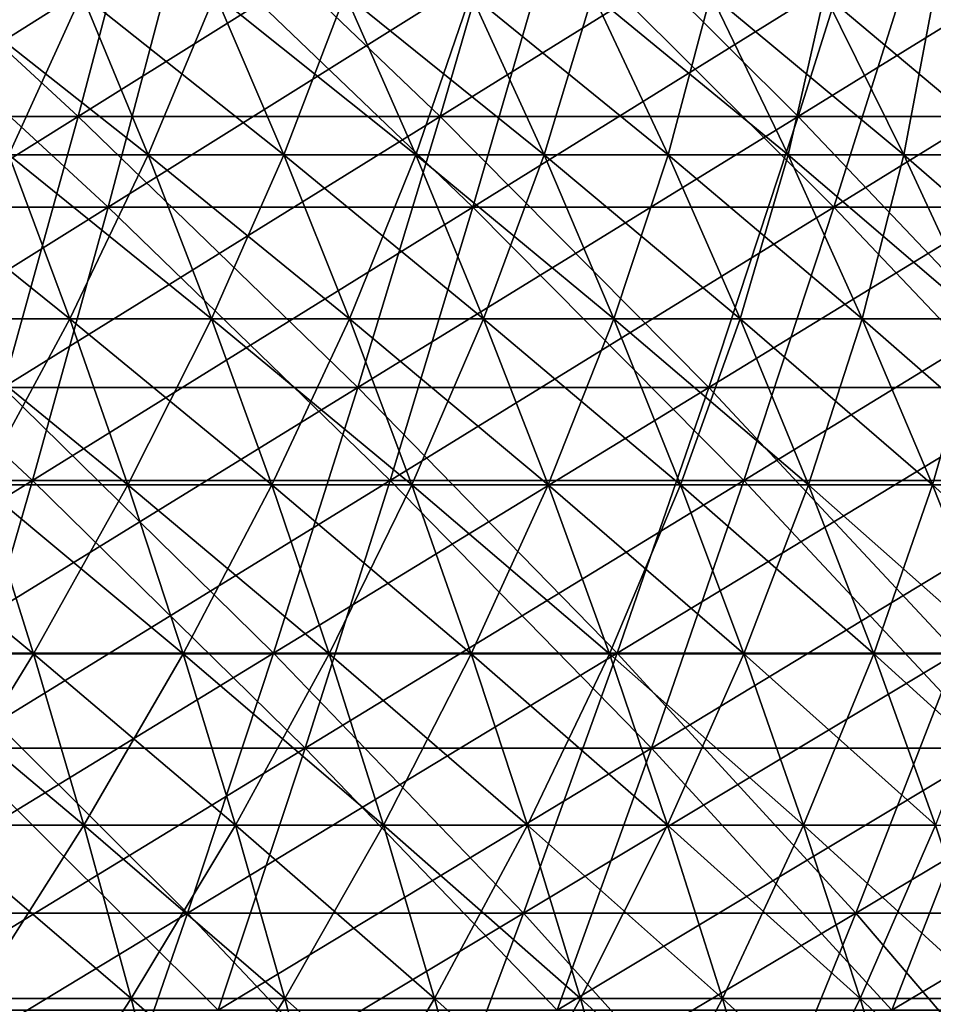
# Model space of a CAD drawing. Header units: millimetres. Extents: x -250 to 250, y -45 to 4150.
# Tile 652 of 656: x 55 to 69, y 3972 to 3986. Entities that reach past the tile are written whole.
import ezdxf

# ---------------------------------------------------------------- set-up
doc = ezdxf.new("R2010")
doc.units = ezdxf.units.MM
doc.header["$LTSCALE"] = 81.481481
for name, color, linetype in [('19', 7, 'CONTINUOUS'), ('20', 7, 'CONTINUOUS'), ('21', 7, 'CONTINUOUS'), ('22', 7, 'CONTINUOUS'), ('23', 7, 'CONTINUOUS'), ('24', 7, 'CONTINUOUS')]:
    doc.layers.add(name, color=color, linetype=linetype)

msp = doc.modelspace()

# ---------------------------------------------------------------- linework, layer by layer
at = {"layer": '19', "color": 7, "linetype": 'CONTINUOUS'}
for points in [[(56.528, 3983.475, -177.691), (51.029, 3983.475, -179.348), (57.629, 3987.635, -181.153), (56.528, 3983.475, -177.691)], [(57.629, 3987.635, -181.153), (51.029, 3983.475, -179.348), (52.023, 3987.635, -182.842), (57.629, 3987.635, -181.153)], [(61.973, 3983.475, -175.866), (56.528, 3983.475, -177.691), (63.18, 3987.635, -179.292), (61.973, 3983.475, -175.866)], [(63.18, 3987.635, -179.292), (56.528, 3983.475, -177.691), (57.629, 3987.635, -181.153), (63.18, 3987.635, -179.292)], [(67.359, 3983.475, -173.874), (61.973, 3983.475, -175.866), (68.672, 3987.635, -177.262), (67.359, 3983.475, -173.874)], [(68.672, 3987.635, -177.262), (61.973, 3983.475, -175.866), (63.18, 3987.635, -179.292), (68.672, 3987.635, -177.262)], [(72.682, 3983.475, -171.717), (67.359, 3983.475, -173.874), (74.098, 3987.635, -175.063), (72.682, 3983.475, -171.717)], [(74.098, 3987.635, -175.063), (67.359, 3983.475, -173.874), (68.672, 3987.635, -177.262), (74.098, 3987.635, -175.063)], [(55.399, 3979.397, -174.143), (50.01, 3979.397, -175.766), (56.528, 3983.475, -177.691), (55.399, 3979.397, -174.143)], [(56.528, 3983.475, -177.691), (50.01, 3979.397, -175.766), (51.029, 3983.475, -179.348), (56.528, 3983.475, -177.691)], [(60.735, 3979.397, -172.354), (55.399, 3979.397, -174.143), (61.973, 3983.475, -175.866), (60.735, 3979.397, -172.354)], [(61.973, 3983.475, -175.866), (55.399, 3979.397, -174.143), (56.528, 3983.475, -177.691), (61.973, 3983.475, -175.866)], [(66.014, 3979.397, -170.402), (60.735, 3979.397, -172.354), (67.359, 3983.475, -173.874), (66.014, 3979.397, -170.402)], [(67.359, 3983.475, -173.874), (60.735, 3979.397, -172.354), (61.973, 3983.475, -175.866), (67.359, 3983.475, -173.874)], [(71.23, 3979.397, -168.288), (66.014, 3979.397, -170.402), (72.682, 3983.475, -171.717), (71.23, 3979.397, -168.288)], [(72.682, 3983.475, -171.717), (66.014, 3979.397, -170.402), (67.359, 3983.475, -173.874), (72.682, 3983.475, -171.717)], [(54.243, 3975.402, -170.509), (48.966, 3975.402, -172.099), (55.399, 3979.397, -174.143), (54.243, 3975.402, -170.509)], [(55.399, 3979.397, -174.143), (48.966, 3975.402, -172.099), (50.01, 3979.397, -175.766), (55.399, 3979.397, -174.143)], [(59.468, 3975.402, -168.758), (54.243, 3975.402, -170.509), (60.735, 3979.397, -172.354), (59.468, 3975.402, -168.758)], [(60.735, 3979.397, -172.354), (54.243, 3975.402, -170.509), (55.399, 3979.397, -174.143), (60.735, 3979.397, -172.354)], [(64.637, 3975.402, -166.846), (59.468, 3975.402, -168.758), (66.014, 3979.397, -170.402), (64.637, 3975.402, -166.846)], [(66.014, 3979.397, -170.402), (59.468, 3975.402, -168.758), (60.735, 3979.397, -172.354), (66.014, 3979.397, -170.402)], [(69.744, 3975.402, -164.777), (64.637, 3975.402, -166.846), (71.23, 3979.397, -168.288), (69.744, 3975.402, -164.777)], [(71.23, 3979.397, -168.288), (64.637, 3975.402, -166.846), (66.014, 3979.397, -170.402), (71.23, 3979.397, -168.288)], [(58.172, 3971.493, -165.079), (53.06, 3971.493, -166.792), (59.468, 3975.402, -168.758), (58.172, 3971.493, -165.079)], [(59.468, 3975.402, -168.758), (53.06, 3971.493, -166.792), (54.243, 3975.402, -170.509), (59.468, 3975.402, -168.758)], [(63.228, 3971.493, -163.209), (58.172, 3971.493, -165.079), (64.637, 3975.402, -166.846), (63.228, 3971.493, -163.209)], [(64.637, 3975.402, -166.846), (58.172, 3971.493, -165.079), (59.468, 3975.402, -168.758), (64.637, 3975.402, -166.846)], [(68.224, 3971.493, -161.185), (63.228, 3971.493, -163.209), (69.744, 3975.402, -164.777), (68.224, 3971.493, -161.185)], [(69.744, 3975.402, -164.777), (63.228, 3971.493, -163.209), (64.637, 3975.402, -166.846), (69.744, 3975.402, -164.777)], [(73.155, 3971.493, -159.008), (68.224, 3971.493, -161.185), (74.785, 3975.402, -162.551), (73.155, 3971.493, -159.008)], [(74.785, 3975.402, -162.551), (68.224, 3971.493, -161.185), (69.744, 3975.402, -164.777), (74.785, 3975.402, -162.551)]]:
    msp.add_3dface(points, dxfattribs=at)
at = {"layer": '20', "color": 7, "linetype": 'CONTINUOUS'}
for points in [[(51.029, 3983.475, 179.348), (56.528, 3983.475, 177.691), (52.023, 3987.635, 182.842), (51.029, 3983.475, 179.348)], [(52.023, 3987.635, 182.842), (56.528, 3983.475, 177.691), (57.629, 3987.635, 181.153), (52.023, 3987.635, 182.842)], [(56.528, 3983.475, 177.691), (61.973, 3983.475, 175.866), (57.629, 3987.635, 181.153), (56.528, 3983.475, 177.691)], [(57.629, 3987.635, 181.153), (61.973, 3983.475, 175.866), (63.18, 3987.635, 179.292), (57.629, 3987.635, 181.153)], [(61.973, 3983.475, 175.866), (67.359, 3983.475, 173.874), (63.18, 3987.635, 179.292), (61.973, 3983.475, 175.866)], [(63.18, 3987.635, 179.292), (67.359, 3983.475, 173.874), (68.672, 3987.635, 177.262), (63.18, 3987.635, 179.292)], [(67.359, 3983.475, 173.874), (72.682, 3983.475, 171.717), (68.672, 3987.635, 177.262), (67.359, 3983.475, 173.874)], [(68.672, 3987.635, 177.262), (72.682, 3983.475, 171.717), (74.098, 3987.635, 175.063), (68.672, 3987.635, 177.262)], [(50.01, 3979.397, 175.766), (55.399, 3979.397, 174.143), (51.029, 3983.475, 179.348), (50.01, 3979.397, 175.766)], [(51.029, 3983.475, 179.348), (55.399, 3979.397, 174.143), (56.528, 3983.475, 177.691), (51.029, 3983.475, 179.348)], [(55.399, 3979.397, 174.143), (60.735, 3979.397, 172.354), (56.528, 3983.475, 177.691), (55.399, 3979.397, 174.143)], [(56.528, 3983.475, 177.691), (60.735, 3979.397, 172.354), (61.973, 3983.475, 175.866), (56.528, 3983.475, 177.691)], [(60.735, 3979.397, 172.354), (66.014, 3979.397, 170.402), (61.973, 3983.475, 175.866), (60.735, 3979.397, 172.354)], [(61.973, 3983.475, 175.866), (66.014, 3979.397, 170.402), (67.359, 3983.475, 173.874), (61.973, 3983.475, 175.866)], [(66.014, 3979.397, 170.402), (71.23, 3979.397, 168.288), (67.359, 3983.475, 173.874), (66.014, 3979.397, 170.402)], [(67.359, 3983.475, 173.874), (71.23, 3979.397, 168.288), (72.682, 3983.475, 171.717), (67.359, 3983.475, 173.874)], [(50.01, 3979.397, 175.766), (54.243, 3975.402, 170.509), (55.399, 3979.397, 174.143), (50.01, 3979.397, 175.766)], [(54.243, 3975.402, 170.509), (59.468, 3975.402, 168.758), (55.399, 3979.397, 174.143), (54.243, 3975.402, 170.509)], [(55.399, 3979.397, 174.143), (59.468, 3975.402, 168.758), (60.735, 3979.397, 172.354), (55.399, 3979.397, 174.143)], [(59.468, 3975.402, 168.758), (64.637, 3975.402, 166.846), (60.735, 3979.397, 172.354), (59.468, 3975.402, 168.758)], [(60.735, 3979.397, 172.354), (64.637, 3975.402, 166.846), (66.014, 3979.397, 170.402), (60.735, 3979.397, 172.354)], [(64.637, 3975.402, 166.846), (69.744, 3975.402, 164.777), (66.014, 3979.397, 170.402), (64.637, 3975.402, 166.846)], [(66.014, 3979.397, 170.402), (69.744, 3975.402, 164.777), (71.23, 3979.397, 168.288), (66.014, 3979.397, 170.402)], [(53.06, 3971.493, 166.792), (58.172, 3971.493, 165.079), (54.243, 3975.402, 170.509), (53.06, 3971.493, 166.792)], [(54.243, 3975.402, 170.509), (58.172, 3971.493, 165.079), (59.468, 3975.402, 168.758), (54.243, 3975.402, 170.509)], [(58.172, 3971.493, 165.079), (63.228, 3971.493, 163.209), (59.468, 3975.402, 168.758), (58.172, 3971.493, 165.079)], [(59.468, 3975.402, 168.758), (63.228, 3971.493, 163.209), (64.637, 3975.402, 166.846), (59.468, 3975.402, 168.758)], [(63.228, 3971.493, 163.209), (68.224, 3971.493, 161.185), (64.637, 3975.402, 166.846), (63.228, 3971.493, 163.209)], [(64.637, 3975.402, 166.846), (68.224, 3971.493, 161.185), (69.744, 3975.402, 164.777), (64.637, 3975.402, 166.846)], [(68.224, 3971.493, 161.185), (73.155, 3971.493, 159.008), (69.744, 3975.402, 164.777), (68.224, 3971.493, 161.185)]]:
    msp.add_3dface(points, dxfattribs=at)
at = {"layer": '21', "color": 7, "linetype": 'CONTINUOUS'}
for points in [[(56.08, 3984.826, 176.285), (50.625, 3984.826, 177.929), (57.173, 3988.952, 179.719), (56.08, 3984.826, 176.285)], [(57.173, 3988.952, 179.719), (50.625, 3984.826, 177.929), (51.611, 3988.952, 181.394), (57.173, 3988.952, 179.719)], [(61.482, 3984.826, 174.475), (56.08, 3984.826, 176.285), (62.68, 3988.952, 177.873), (61.482, 3984.826, 174.475)], [(62.68, 3988.952, 177.873), (56.08, 3984.826, 176.285), (57.173, 3988.952, 179.719), (62.68, 3988.952, 177.873)], [(66.826, 3984.826, 172.499), (61.482, 3984.826, 174.475), (68.128, 3988.952, 175.858), (66.826, 3984.826, 172.499)], [(68.128, 3988.952, 175.858), (61.482, 3984.826, 174.475), (62.68, 3988.952, 177.873), (68.128, 3988.952, 175.858)], [(72.107, 3984.826, 170.359), (66.826, 3984.826, 172.499), (73.511, 3988.952, 173.677), (72.107, 3984.826, 170.359)], [(73.511, 3988.952, 173.677), (66.826, 3984.826, 172.499), (68.128, 3988.952, 175.858), (73.511, 3988.952, 173.677)], [(54.961, 3980.78, 172.766), (49.614, 3980.78, 174.376), (56.08, 3984.826, 176.285), (54.961, 3980.78, 172.766)], [(56.08, 3984.826, 176.285), (49.614, 3980.78, 174.376), (50.625, 3984.826, 177.929), (56.08, 3984.826, 176.285)], [(60.255, 3980.78, 170.991), (54.961, 3980.78, 172.766), (61.482, 3984.826, 174.475), (60.255, 3980.78, 170.991)], [(61.482, 3984.826, 174.475), (54.961, 3980.78, 172.766), (56.08, 3984.826, 176.285), (61.482, 3984.826, 174.475)], [(65.492, 3980.78, 169.055), (60.255, 3980.78, 170.991), (66.826, 3984.826, 172.499), (65.492, 3980.78, 169.055)], [(66.826, 3984.826, 172.499), (60.255, 3980.78, 170.991), (61.482, 3984.826, 174.475), (66.826, 3984.826, 172.499)], [(70.667, 3980.78, 166.958), (65.492, 3980.78, 169.055), (72.107, 3984.826, 170.359), (70.667, 3980.78, 166.958)], [(72.107, 3984.826, 170.359), (65.492, 3980.78, 169.055), (66.826, 3984.826, 172.499), (72.107, 3984.826, 170.359)], [(58.998, 3976.818, 167.425), (53.814, 3976.818, 169.162), (60.255, 3980.78, 170.991), (58.998, 3976.818, 167.425)], [(60.255, 3980.78, 170.991), (53.814, 3976.818, 169.162), (54.961, 3980.78, 172.766), (60.255, 3980.78, 170.991)], [(64.126, 3976.818, 165.529), (58.998, 3976.818, 167.425), (65.492, 3980.78, 169.055), (64.126, 3976.818, 165.529)], [(65.492, 3980.78, 169.055), (58.998, 3976.818, 167.425), (60.255, 3980.78, 170.991), (65.492, 3980.78, 169.055)], [(69.193, 3976.818, 163.475), (64.126, 3976.818, 165.529), (70.667, 3980.78, 166.958), (69.193, 3976.818, 163.475)], [(70.667, 3980.78, 166.958), (64.126, 3976.818, 165.529), (65.492, 3980.78, 169.055), (70.667, 3980.78, 166.958)], [(57.713, 3972.939, 163.777), (52.642, 3972.939, 165.476), (58.998, 3976.818, 167.425), (57.713, 3972.939, 163.777)], [(58.998, 3976.818, 167.425), (52.642, 3972.939, 165.476), (53.814, 3976.818, 169.162), (58.998, 3976.818, 167.425)], [(62.729, 3972.939, 161.922), (57.713, 3972.939, 163.777), (64.126, 3976.818, 165.529), (62.729, 3972.939, 161.922)], [(64.126, 3976.818, 165.529), (57.713, 3972.939, 163.777), (58.998, 3976.818, 167.425), (64.126, 3976.818, 165.529)], [(67.685, 3972.939, 159.913), (62.729, 3972.939, 161.922), (69.193, 3976.818, 163.475), (67.685, 3972.939, 159.913)], [(69.193, 3976.818, 163.475), (62.729, 3972.939, 161.922), (64.126, 3976.818, 165.529), (69.193, 3976.818, 163.475)], [(72.578, 3972.939, 157.753), (67.685, 3972.939, 159.913), (74.195, 3976.818, 161.267), (72.578, 3972.939, 157.753)], [(74.195, 3976.818, 161.267), (67.685, 3972.939, 159.913), (69.193, 3976.818, 163.475), (74.195, 3976.818, 161.267)], [(56.399, 3969.147, 160.048), (51.443, 3969.147, 161.709), (57.713, 3972.939, 163.777), (56.399, 3969.147, 160.048)], [(57.713, 3972.939, 163.777), (51.443, 3969.147, 161.709), (52.642, 3972.939, 165.476), (57.713, 3972.939, 163.777)], [(61.301, 3969.147, 158.236), (56.399, 3969.147, 160.048), (62.729, 3972.939, 161.922), (61.301, 3969.147, 158.236)], [(62.729, 3972.939, 161.922), (56.399, 3969.147, 160.048), (57.713, 3972.939, 163.777), (62.729, 3972.939, 161.922)], [(66.145, 3969.147, 156.273), (61.301, 3969.147, 158.236), (67.685, 3972.939, 159.913), (66.145, 3969.147, 156.273)], [(67.685, 3972.939, 159.913), (61.301, 3969.147, 158.236), (62.729, 3972.939, 161.922), (67.685, 3972.939, 159.913)], [(70.926, 3969.147, 154.162), (66.145, 3969.147, 156.273), (72.578, 3972.939, 157.753), (70.926, 3969.147, 154.162)], [(72.578, 3972.939, 157.753), (66.145, 3969.147, 156.273), (67.685, 3972.939, 159.913), (72.578, 3972.939, 157.753)]]:
    msp.add_3dface(points, dxfattribs=at)
at = {"layer": '22', "color": 7, "linetype": 'CONTINUOUS'}
for points in [[(50.625, 3984.826, -177.929), (56.08, 3984.826, -176.285), (51.611, 3988.952, -181.394), (50.625, 3984.826, -177.929)], [(51.611, 3988.952, -181.394), (56.08, 3984.826, -176.285), (57.173, 3988.952, -179.719), (51.611, 3988.952, -181.394)], [(56.08, 3984.826, -176.285), (61.482, 3984.826, -174.475), (57.173, 3988.952, -179.719), (56.08, 3984.826, -176.285)], [(57.173, 3988.952, -179.719), (61.482, 3984.826, -174.475), (62.68, 3988.952, -177.873), (57.173, 3988.952, -179.719)], [(61.482, 3984.826, -174.475), (66.826, 3984.826, -172.499), (62.68, 3988.952, -177.873), (61.482, 3984.826, -174.475)], [(62.68, 3988.952, -177.873), (66.826, 3984.826, -172.499), (68.128, 3988.952, -175.858), (62.68, 3988.952, -177.873)], [(66.826, 3984.826, -172.499), (72.107, 3984.826, -170.359), (68.128, 3988.952, -175.858), (66.826, 3984.826, -172.499)], [(68.128, 3988.952, -175.858), (72.107, 3984.826, -170.359), (73.511, 3988.952, -173.677), (68.128, 3988.952, -175.858)], [(50.625, 3984.826, -177.929), (54.961, 3980.78, -172.766), (56.08, 3984.826, -176.285), (50.625, 3984.826, -177.929)], [(54.961, 3980.78, -172.766), (60.255, 3980.78, -170.991), (56.08, 3984.826, -176.285), (54.961, 3980.78, -172.766)], [(56.08, 3984.826, -176.285), (60.255, 3980.78, -170.991), (61.482, 3984.826, -174.475), (56.08, 3984.826, -176.285)], [(60.255, 3980.78, -170.991), (65.492, 3980.78, -169.055), (61.482, 3984.826, -174.475), (60.255, 3980.78, -170.991)], [(61.482, 3984.826, -174.475), (65.492, 3980.78, -169.055), (66.826, 3984.826, -172.499), (61.482, 3984.826, -174.475)], [(65.492, 3980.78, -169.055), (70.667, 3980.78, -166.958), (66.826, 3984.826, -172.499), (65.492, 3980.78, -169.055)], [(66.826, 3984.826, -172.499), (70.667, 3980.78, -166.958), (72.107, 3984.826, -170.359), (66.826, 3984.826, -172.499)], [(53.814, 3976.818, -169.162), (58.998, 3976.818, -167.425), (54.961, 3980.78, -172.766), (53.814, 3976.818, -169.162)], [(54.961, 3980.78, -172.766), (58.998, 3976.818, -167.425), (60.255, 3980.78, -170.991), (54.961, 3980.78, -172.766)], [(58.998, 3976.818, -167.425), (64.126, 3976.818, -165.529), (60.255, 3980.78, -170.991), (58.998, 3976.818, -167.425)], [(60.255, 3980.78, -170.991), (64.126, 3976.818, -165.529), (65.492, 3980.78, -169.055), (60.255, 3980.78, -170.991)], [(64.126, 3976.818, -165.529), (69.193, 3976.818, -163.475), (65.492, 3980.78, -169.055), (64.126, 3976.818, -165.529)], [(65.492, 3980.78, -169.055), (69.193, 3976.818, -163.475), (70.667, 3980.78, -166.958), (65.492, 3980.78, -169.055)], [(52.642, 3972.939, -165.476), (57.713, 3972.939, -163.777), (53.814, 3976.818, -169.162), (52.642, 3972.939, -165.476)], [(53.814, 3976.818, -169.162), (57.713, 3972.939, -163.777), (58.998, 3976.818, -167.425), (53.814, 3976.818, -169.162)], [(57.713, 3972.939, -163.777), (62.729, 3972.939, -161.922), (58.998, 3976.818, -167.425), (57.713, 3972.939, -163.777)], [(58.998, 3976.818, -167.425), (62.729, 3972.939, -161.922), (64.126, 3976.818, -165.529), (58.998, 3976.818, -167.425)], [(62.729, 3972.939, -161.922), (67.685, 3972.939, -159.913), (64.126, 3976.818, -165.529), (62.729, 3972.939, -161.922)], [(64.126, 3976.818, -165.529), (67.685, 3972.939, -159.913), (69.193, 3976.818, -163.475), (64.126, 3976.818, -165.529)], [(67.685, 3972.939, -159.913), (72.578, 3972.939, -157.753), (69.193, 3976.818, -163.475), (67.685, 3972.939, -159.913)], [(51.443, 3969.147, -161.709), (56.399, 3969.147, -160.048), (52.642, 3972.939, -165.476), (51.443, 3969.147, -161.709)], [(52.642, 3972.939, -165.476), (56.399, 3969.147, -160.048), (57.713, 3972.939, -163.777), (52.642, 3972.939, -165.476)], [(56.399, 3969.147, -160.048), (61.301, 3969.147, -158.236), (57.713, 3972.939, -163.777), (56.399, 3969.147, -160.048)], [(57.713, 3972.939, -163.777), (61.301, 3969.147, -158.236), (62.729, 3972.939, -161.922), (57.713, 3972.939, -163.777)], [(61.301, 3969.147, -158.236), (66.145, 3969.147, -156.273), (62.729, 3972.939, -161.922), (61.301, 3969.147, -158.236)], [(62.729, 3972.939, -161.922), (66.145, 3969.147, -156.273), (67.685, 3972.939, -159.913), (62.729, 3972.939, -161.922)], [(66.145, 3969.147, -156.273), (70.926, 3969.147, -154.162), (67.685, 3972.939, -159.913), (66.145, 3969.147, -156.273)], [(67.685, 3972.939, -159.913), (70.926, 3969.147, -154.162), (72.578, 3972.939, -157.753), (67.685, 3972.939, -159.913)]]:
    msp.add_3dface(points, dxfattribs=at)
at = {"layer": '23', "color": 7, "linetype": 'CONTINUOUS'}
for points in [[(55.045, 3984.251, 68.404), (57.125, 3984.251, 66.677), (54.093, 3986.652, 67.221), (55.045, 3984.251, 68.404)], [(54.093, 3986.652, 67.221), (57.125, 3984.251, 66.677), (56.137, 3986.652, 65.523), (54.093, 3986.652, 67.221)], [(57.125, 3984.251, 66.677), (59.151, 3984.251, 64.886), (56.137, 3986.652, 65.523), (57.125, 3984.251, 66.677)], [(56.137, 3986.652, 65.523), (59.151, 3984.251, 64.886), (58.128, 3986.652, 63.763), (56.137, 3986.652, 65.523)], [(59.151, 3984.251, 64.886), (61.121, 3984.251, 63.034), (58.128, 3986.652, 63.763), (59.151, 3984.251, 64.886)], [(58.128, 3986.652, 63.763), (61.121, 3984.251, 63.034), (60.064, 3986.652, 61.943), (58.128, 3986.652, 63.763)], [(61.121, 3984.251, 63.034), (63.034, 3984.251, 61.121), (60.064, 3986.652, 61.943), (61.121, 3984.251, 63.034)], [(60.064, 3986.652, 61.943), (63.034, 3984.251, 61.121), (61.943, 3986.652, 60.064), (60.064, 3986.652, 61.943)], [(63.034, 3984.251, 61.121), (64.886, 3984.251, 59.151), (61.943, 3986.652, 60.064), (63.034, 3984.251, 61.121)], [(61.943, 3986.652, 60.064), (64.886, 3984.251, 59.151), (63.763, 3986.652, 58.128), (61.943, 3986.652, 60.064)], [(64.886, 3984.251, 59.151), (66.677, 3984.251, 57.125), (63.763, 3986.652, 58.128), (64.886, 3984.251, 59.151)], [(63.763, 3986.652, 58.128), (66.677, 3984.251, 57.125), (65.523, 3986.652, 56.137), (63.763, 3986.652, 58.128)], [(66.677, 3984.251, 57.125), (68.404, 3984.251, 55.045), (65.523, 3986.652, 56.137), (66.677, 3984.251, 57.125)], [(65.523, 3986.652, 56.137), (68.404, 3984.251, 55.045), (67.221, 3986.652, 54.093), (65.523, 3986.652, 56.137)], [(68.404, 3984.251, 55.045), (70.067, 3984.251, 52.912), (67.221, 3986.652, 54.093), (68.404, 3984.251, 55.045)], [(67.221, 3986.652, 54.093), (70.067, 3984.251, 52.912), (68.855, 3986.652, 51.997), (67.221, 3986.652, 54.093)], [(53.787, 3981.809, 71.225), (55.955, 3981.809, 69.535), (52.912, 3984.251, 70.067), (53.787, 3981.809, 71.225)], [(52.912, 3984.251, 70.067), (55.955, 3981.809, 69.535), (55.045, 3984.251, 68.404), (52.912, 3984.251, 70.067)], [(55.955, 3981.809, 69.535), (58.07, 3981.809, 67.779), (55.045, 3984.251, 68.404), (55.955, 3981.809, 69.535)], [(55.045, 3984.251, 68.404), (58.07, 3981.809, 67.779), (57.125, 3984.251, 66.677), (55.045, 3984.251, 68.404)], [(58.07, 3981.809, 67.779), (60.129, 3981.809, 65.959), (57.125, 3984.251, 66.677), (58.07, 3981.809, 67.779)], [(57.125, 3984.251, 66.677), (60.129, 3981.809, 65.959), (59.151, 3984.251, 64.886), (57.125, 3984.251, 66.677)], [(60.129, 3981.809, 65.959), (62.132, 3981.809, 64.076), (59.151, 3984.251, 64.886), (60.129, 3981.809, 65.959)], [(59.151, 3984.251, 64.886), (62.132, 3981.809, 64.076), (61.121, 3984.251, 63.034), (59.151, 3984.251, 64.886)], [(62.132, 3981.809, 64.076), (64.076, 3981.809, 62.132), (61.121, 3984.251, 63.034), (62.132, 3981.809, 64.076)], [(61.121, 3984.251, 63.034), (64.076, 3981.809, 62.132), (63.034, 3984.251, 61.121), (61.121, 3984.251, 63.034)], [(64.076, 3981.809, 62.132), (65.959, 3981.809, 60.129), (63.034, 3984.251, 61.121), (64.076, 3981.809, 62.132)], [(63.034, 3984.251, 61.121), (65.959, 3981.809, 60.129), (64.886, 3984.251, 59.151), (63.034, 3984.251, 61.121)], [(65.959, 3981.809, 60.129), (67.779, 3981.809, 58.07), (64.886, 3984.251, 59.151), (65.959, 3981.809, 60.129)], [(64.886, 3984.251, 59.151), (67.779, 3981.809, 58.07), (66.677, 3984.251, 57.125), (64.886, 3984.251, 59.151)], [(67.779, 3981.809, 58.07), (69.535, 3981.809, 55.955), (66.677, 3984.251, 57.125), (67.779, 3981.809, 58.07)], [(66.677, 3984.251, 57.125), (69.535, 3981.809, 55.955), (68.404, 3984.251, 55.045), (66.677, 3984.251, 57.125)], [(69.535, 3981.809, 55.955), (71.225, 3981.809, 53.787), (68.404, 3984.251, 55.045), (69.535, 3981.809, 55.955)], [(68.404, 3984.251, 55.045), (71.225, 3981.809, 53.787), (70.067, 3984.251, 52.912), (68.404, 3984.251, 55.045)], [(54.621, 3979.328, 72.33), (56.823, 3979.328, 70.614), (53.787, 3981.809, 71.225), (54.621, 3979.328, 72.33)], [(53.787, 3981.809, 71.225), (56.823, 3979.328, 70.614), (55.955, 3981.809, 69.535), (53.787, 3981.809, 71.225)], [(56.823, 3979.328, 70.614), (58.97, 3979.328, 68.83), (55.955, 3981.809, 69.535), (56.823, 3979.328, 70.614)], [(55.955, 3981.809, 69.535), (58.97, 3979.328, 68.83), (58.07, 3981.809, 67.779), (55.955, 3981.809, 69.535)], [(58.97, 3979.328, 68.83), (61.062, 3979.328, 66.982), (58.07, 3981.809, 67.779), (58.97, 3979.328, 68.83)], [(58.07, 3981.809, 67.779), (61.062, 3979.328, 66.982), (60.129, 3981.809, 65.959), (58.07, 3981.809, 67.779)], [(61.062, 3979.328, 66.982), (63.096, 3979.328, 65.069), (60.129, 3981.809, 65.959), (61.062, 3979.328, 66.982)], [(60.129, 3981.809, 65.959), (63.096, 3979.328, 65.069), (62.132, 3981.809, 64.076), (60.129, 3981.809, 65.959)], [(63.096, 3979.328, 65.069), (65.069, 3979.328, 63.096), (62.132, 3981.809, 64.076), (63.096, 3979.328, 65.069)], [(62.132, 3981.809, 64.076), (65.069, 3979.328, 63.096), (64.076, 3981.809, 62.132), (62.132, 3981.809, 64.076)], [(65.069, 3979.328, 63.096), (66.982, 3979.328, 61.062), (64.076, 3981.809, 62.132), (65.069, 3979.328, 63.096)], [(64.076, 3981.809, 62.132), (66.982, 3979.328, 61.062), (65.959, 3981.809, 60.129), (64.076, 3981.809, 62.132)], [(66.982, 3979.328, 61.062), (68.83, 3979.328, 58.97), (65.959, 3981.809, 60.129), (66.982, 3979.328, 61.062)], [(65.959, 3981.809, 60.129), (68.83, 3979.328, 58.97), (67.779, 3981.809, 58.07), (65.959, 3981.809, 60.129)], [(68.83, 3979.328, 58.97), (70.614, 3979.328, 56.823), (67.779, 3981.809, 58.07), (68.83, 3979.328, 58.97)], [(67.779, 3981.809, 58.07), (70.614, 3979.328, 56.823), (69.535, 3981.809, 55.955), (67.779, 3981.809, 58.07)], [(53.128, 3976.809, 75.051), (55.414, 3976.809, 73.379), (52.368, 3979.328, 73.978), (53.128, 3976.809, 75.051)], [(52.368, 3979.328, 73.978), (55.414, 3976.809, 73.379), (54.621, 3979.328, 72.33), (52.368, 3979.328, 73.978)], [(55.414, 3976.809, 73.379), (57.647, 3976.809, 71.638), (54.621, 3979.328, 72.33), (55.414, 3976.809, 73.379)], [(54.621, 3979.328, 72.33), (57.647, 3976.809, 71.638), (56.823, 3979.328, 70.614), (54.621, 3979.328, 72.33)], [(57.647, 3976.809, 71.638), (59.826, 3976.809, 69.829), (56.823, 3979.328, 70.614), (57.647, 3976.809, 71.638)], [(56.823, 3979.328, 70.614), (59.826, 3976.809, 69.829), (58.97, 3979.328, 68.83), (56.823, 3979.328, 70.614)], [(59.826, 3976.809, 69.829), (61.948, 3976.809, 67.953), (58.97, 3979.328, 68.83), (59.826, 3976.809, 69.829)], [(58.97, 3979.328, 68.83), (61.948, 3976.809, 67.953), (61.062, 3979.328, 66.982), (58.97, 3979.328, 68.83)], [(61.948, 3976.809, 67.953), (64.011, 3976.809, 66.014), (61.062, 3979.328, 66.982), (61.948, 3976.809, 67.953)], [(61.062, 3979.328, 66.982), (64.011, 3976.809, 66.014), (63.096, 3979.328, 65.069), (61.062, 3979.328, 66.982)], [(64.011, 3976.809, 66.014), (66.014, 3976.809, 64.011), (63.096, 3979.328, 65.069), (64.011, 3976.809, 66.014)], [(63.096, 3979.328, 65.069), (66.014, 3976.809, 64.011), (65.069, 3979.328, 63.096), (63.096, 3979.328, 65.069)], [(66.014, 3976.809, 64.011), (67.953, 3976.809, 61.948), (65.069, 3979.328, 63.096), (66.014, 3976.809, 64.011)], [(65.069, 3979.328, 63.096), (67.953, 3976.809, 61.948), (66.982, 3979.328, 61.062), (65.069, 3979.328, 63.096)], [(67.953, 3976.809, 61.948), (69.829, 3976.809, 59.826), (66.982, 3979.328, 61.062), (67.953, 3976.809, 61.948)], [(66.982, 3979.328, 61.062), (69.829, 3976.809, 59.826), (68.83, 3979.328, 58.97), (66.982, 3979.328, 61.062)], [(69.829, 3976.809, 59.826), (71.638, 3976.809, 57.647), (68.83, 3979.328, 58.97), (69.829, 3976.809, 59.826)], [(68.83, 3979.328, 58.97), (71.638, 3976.809, 57.647), (70.614, 3979.328, 56.823), (68.83, 3979.328, 58.97)], [(53.847, 3974.255, 76.067), (56.164, 3974.255, 74.373), (53.128, 3976.809, 75.051), (53.847, 3974.255, 76.067)], [(53.128, 3976.809, 75.051), (56.164, 3974.255, 74.373), (55.414, 3976.809, 73.379), (53.128, 3976.809, 75.051)], [(56.164, 3974.255, 74.373), (58.428, 3974.255, 72.608), (55.414, 3976.809, 73.379), (56.164, 3974.255, 74.373)], [(55.414, 3976.809, 73.379), (58.428, 3974.255, 72.608), (57.647, 3976.809, 71.638), (55.414, 3976.809, 73.379)], [(58.428, 3974.255, 72.608), (60.636, 3974.255, 70.774), (57.647, 3976.809, 71.638), (58.428, 3974.255, 72.608)], [(57.647, 3976.809, 71.638), (60.636, 3974.255, 70.774), (59.826, 3976.809, 69.829), (57.647, 3976.809, 71.638)], [(60.636, 3974.255, 70.774), (62.787, 3974.255, 68.874), (59.826, 3976.809, 69.829), (60.636, 3974.255, 70.774)], [(59.826, 3976.809, 69.829), (62.787, 3974.255, 68.874), (61.948, 3976.809, 67.953), (59.826, 3976.809, 69.829)], [(62.787, 3974.255, 68.874), (64.878, 3974.255, 66.907), (61.948, 3976.809, 67.953), (62.787, 3974.255, 68.874)], [(61.948, 3976.809, 67.953), (64.878, 3974.255, 66.907), (64.011, 3976.809, 66.014), (61.948, 3976.809, 67.953)], [(64.878, 3974.255, 66.907), (66.907, 3974.255, 64.878), (64.011, 3976.809, 66.014), (64.878, 3974.255, 66.907)], [(64.011, 3976.809, 66.014), (66.907, 3974.255, 64.878), (66.014, 3976.809, 64.011), (64.011, 3976.809, 66.014)], [(66.907, 3974.255, 64.878), (68.874, 3974.255, 62.787), (66.014, 3976.809, 64.011), (66.907, 3974.255, 64.878)], [(66.014, 3976.809, 64.011), (68.874, 3974.255, 62.787), (67.953, 3976.809, 61.948), (66.014, 3976.809, 64.011)], [(68.874, 3974.255, 62.787), (70.774, 3974.255, 60.636), (67.953, 3976.809, 61.948), (68.874, 3974.255, 62.787)], [(67.953, 3976.809, 61.948), (70.774, 3974.255, 60.636), (69.829, 3976.809, 59.826), (67.953, 3976.809, 61.948)], [(54.525, 3971.668, 77.026), (56.871, 3971.668, 75.31), (53.847, 3974.255, 76.067), (54.525, 3971.668, 77.026)], [(53.847, 3974.255, 76.067), (56.871, 3971.668, 75.31), (56.164, 3974.255, 74.373), (53.847, 3974.255, 76.067)], [(56.871, 3971.668, 75.31), (59.164, 3971.668, 73.523), (56.164, 3974.255, 74.373), (56.871, 3971.668, 75.31)], [(56.164, 3974.255, 74.373), (59.164, 3971.668, 73.523), (58.428, 3974.255, 72.608), (56.164, 3974.255, 74.373)], [(59.164, 3971.668, 73.523), (61.4, 3971.668, 71.666), (58.428, 3974.255, 72.608), (59.164, 3971.668, 73.523)], [(58.428, 3974.255, 72.608), (61.4, 3971.668, 71.666), (60.636, 3974.255, 70.774), (58.428, 3974.255, 72.608)], [(61.4, 3971.668, 71.666), (63.578, 3971.668, 69.741), (60.636, 3974.255, 70.774), (61.4, 3971.668, 71.666)], [(60.636, 3974.255, 70.774), (63.578, 3971.668, 69.741), (62.787, 3974.255, 68.874), (60.636, 3974.255, 70.774)], [(63.578, 3971.668, 69.741), (65.695, 3971.668, 67.75), (62.787, 3974.255, 68.874), (63.578, 3971.668, 69.741)], [(62.787, 3974.255, 68.874), (65.695, 3971.668, 67.75), (64.878, 3974.255, 66.907), (62.787, 3974.255, 68.874)], [(65.695, 3971.668, 67.75), (67.75, 3971.668, 65.695), (64.878, 3974.255, 66.907), (65.695, 3971.668, 67.75)], [(64.878, 3974.255, 66.907), (67.75, 3971.668, 65.695), (66.907, 3974.255, 64.878), (64.878, 3974.255, 66.907)], [(67.75, 3971.668, 65.695), (69.741, 3971.668, 63.578), (66.907, 3974.255, 64.878), (67.75, 3971.668, 65.695)], [(66.907, 3974.255, 64.878), (69.741, 3971.668, 63.578), (68.874, 3974.255, 62.787), (66.907, 3974.255, 64.878)], [(55.162, 3969.049, 77.925), (57.536, 3969.049, 76.19), (54.525, 3971.668, 77.026), (55.162, 3969.049, 77.925)], [(54.525, 3971.668, 77.026), (57.536, 3969.049, 76.19), (56.871, 3971.668, 75.31), (54.525, 3971.668, 77.026)], [(57.536, 3969.049, 76.19), (59.855, 3969.049, 74.382), (56.871, 3971.668, 75.31), (57.536, 3969.049, 76.19)], [(56.871, 3971.668, 75.31), (59.855, 3969.049, 74.382), (59.164, 3971.668, 73.523), (56.871, 3971.668, 75.31)], [(59.855, 3969.049, 74.382), (62.117, 3969.049, 72.503), (59.164, 3971.668, 73.523), (59.855, 3969.049, 74.382)], [(59.164, 3971.668, 73.523), (62.117, 3969.049, 72.503), (61.4, 3971.668, 71.666), (59.164, 3971.668, 73.523)], [(62.117, 3969.049, 72.503), (64.32, 3969.049, 70.556), (61.4, 3971.668, 71.666), (62.117, 3969.049, 72.503)], [(61.4, 3971.668, 71.666), (64.32, 3969.049, 70.556), (63.578, 3971.668, 69.741), (61.4, 3971.668, 71.666)], [(64.32, 3969.049, 70.556), (66.462, 3969.049, 68.542), (63.578, 3971.668, 69.741), (64.32, 3969.049, 70.556)], [(63.578, 3971.668, 69.741), (66.462, 3969.049, 68.542), (65.695, 3971.668, 67.75), (63.578, 3971.668, 69.741)], [(66.462, 3969.049, 68.542), (68.542, 3969.049, 66.462), (65.695, 3971.668, 67.75), (66.462, 3969.049, 68.542)], [(65.695, 3971.668, 67.75), (68.542, 3969.049, 66.462), (67.75, 3971.668, 65.695), (65.695, 3971.668, 67.75)], [(68.542, 3969.049, 66.462), (70.556, 3969.049, 64.32), (67.75, 3971.668, 65.695), (68.542, 3969.049, 66.462)], [(67.75, 3971.668, 65.695), (70.556, 3969.049, 64.32), (69.741, 3971.668, 63.578), (67.75, 3971.668, 65.695)]]:
    msp.add_3dface(points, dxfattribs=at)
at = {"layer": '24', "color": 7, "linetype": 'CONTINUOUS'}
for points in [[(56.137, 3986.652, -65.523), (55.045, 3984.251, -68.404), (54.093, 3986.652, -67.221), (56.137, 3986.652, -65.523)], [(57.125, 3984.251, -66.677), (55.045, 3984.251, -68.404), (56.137, 3986.652, -65.523), (57.125, 3984.251, -66.677)], [(58.128, 3986.652, -63.763), (57.125, 3984.251, -66.677), (56.137, 3986.652, -65.523), (58.128, 3986.652, -63.763)], [(59.151, 3984.251, -64.886), (57.125, 3984.251, -66.677), (58.128, 3986.652, -63.763), (59.151, 3984.251, -64.886)], [(60.064, 3986.652, -61.943), (59.151, 3984.251, -64.886), (58.128, 3986.652, -63.763), (60.064, 3986.652, -61.943)], [(61.121, 3984.251, -63.034), (59.151, 3984.251, -64.886), (60.064, 3986.652, -61.943), (61.121, 3984.251, -63.034)], [(61.943, 3986.652, -60.064), (61.121, 3984.251, -63.034), (60.064, 3986.652, -61.943), (61.943, 3986.652, -60.064)], [(63.034, 3984.251, -61.121), (61.121, 3984.251, -63.034), (61.943, 3986.652, -60.064), (63.034, 3984.251, -61.121)], [(63.763, 3986.652, -58.128), (63.034, 3984.251, -61.121), (61.943, 3986.652, -60.064), (63.763, 3986.652, -58.128)], [(64.886, 3984.251, -59.151), (63.034, 3984.251, -61.121), (63.763, 3986.652, -58.128), (64.886, 3984.251, -59.151)], [(65.523, 3986.652, -56.137), (64.886, 3984.251, -59.151), (63.763, 3986.652, -58.128), (65.523, 3986.652, -56.137)], [(66.677, 3984.251, -57.125), (64.886, 3984.251, -59.151), (65.523, 3986.652, -56.137), (66.677, 3984.251, -57.125)], [(67.221, 3986.652, -54.093), (66.677, 3984.251, -57.125), (65.523, 3986.652, -56.137), (67.221, 3986.652, -54.093)], [(68.404, 3984.251, -55.045), (66.677, 3984.251, -57.125), (67.221, 3986.652, -54.093), (68.404, 3984.251, -55.045)], [(68.855, 3986.652, -51.997), (68.404, 3984.251, -55.045), (67.221, 3986.652, -54.093), (68.855, 3986.652, -51.997)], [(70.067, 3984.251, -52.912), (68.404, 3984.251, -55.045), (68.855, 3986.652, -51.997), (70.067, 3984.251, -52.912)], [(55.955, 3981.809, -69.535), (53.787, 3981.809, -71.225), (55.045, 3984.251, -68.404), (55.955, 3981.809, -69.535)], [(57.125, 3984.251, -66.677), (55.955, 3981.809, -69.535), (55.045, 3984.251, -68.404), (57.125, 3984.251, -66.677)], [(58.07, 3981.809, -67.779), (55.955, 3981.809, -69.535), (57.125, 3984.251, -66.677), (58.07, 3981.809, -67.779)], [(59.151, 3984.251, -64.886), (58.07, 3981.809, -67.779), (57.125, 3984.251, -66.677), (59.151, 3984.251, -64.886)], [(60.129, 3981.809, -65.959), (58.07, 3981.809, -67.779), (59.151, 3984.251, -64.886), (60.129, 3981.809, -65.959)], [(61.121, 3984.251, -63.034), (60.129, 3981.809, -65.959), (59.151, 3984.251, -64.886), (61.121, 3984.251, -63.034)], [(62.132, 3981.809, -64.076), (60.129, 3981.809, -65.959), (61.121, 3984.251, -63.034), (62.132, 3981.809, -64.076)], [(63.034, 3984.251, -61.121), (62.132, 3981.809, -64.076), (61.121, 3984.251, -63.034), (63.034, 3984.251, -61.121)], [(64.076, 3981.809, -62.132), (62.132, 3981.809, -64.076), (63.034, 3984.251, -61.121), (64.076, 3981.809, -62.132)], [(64.886, 3984.251, -59.151), (64.076, 3981.809, -62.132), (63.034, 3984.251, -61.121), (64.886, 3984.251, -59.151)], [(65.959, 3981.809, -60.129), (64.076, 3981.809, -62.132), (64.886, 3984.251, -59.151), (65.959, 3981.809, -60.129)], [(66.677, 3984.251, -57.125), (65.959, 3981.809, -60.129), (64.886, 3984.251, -59.151), (66.677, 3984.251, -57.125)], [(67.779, 3981.809, -58.07), (65.959, 3981.809, -60.129), (66.677, 3984.251, -57.125), (67.779, 3981.809, -58.07)], [(68.404, 3984.251, -55.045), (67.779, 3981.809, -58.07), (66.677, 3984.251, -57.125), (68.404, 3984.251, -55.045)], [(69.535, 3981.809, -55.955), (67.779, 3981.809, -58.07), (68.404, 3984.251, -55.045), (69.535, 3981.809, -55.955)], [(70.067, 3984.251, -52.912), (69.535, 3981.809, -55.955), (68.404, 3984.251, -55.045), (70.067, 3984.251, -52.912)], [(55.955, 3981.809, -69.535), (54.621, 3979.328, -72.33), (53.787, 3981.809, -71.225), (55.955, 3981.809, -69.535)], [(56.823, 3979.328, -70.614), (54.621, 3979.328, -72.33), (55.955, 3981.809, -69.535), (56.823, 3979.328, -70.614)], [(58.07, 3981.809, -67.779), (56.823, 3979.328, -70.614), (55.955, 3981.809, -69.535), (58.07, 3981.809, -67.779)], [(58.97, 3979.328, -68.83), (56.823, 3979.328, -70.614), (58.07, 3981.809, -67.779), (58.97, 3979.328, -68.83)], [(60.129, 3981.809, -65.959), (58.97, 3979.328, -68.83), (58.07, 3981.809, -67.779), (60.129, 3981.809, -65.959)], [(61.062, 3979.328, -66.982), (58.97, 3979.328, -68.83), (60.129, 3981.809, -65.959), (61.062, 3979.328, -66.982)], [(62.132, 3981.809, -64.076), (61.062, 3979.328, -66.982), (60.129, 3981.809, -65.959), (62.132, 3981.809, -64.076)], [(63.096, 3979.328, -65.069), (61.062, 3979.328, -66.982), (62.132, 3981.809, -64.076), (63.096, 3979.328, -65.069)], [(64.076, 3981.809, -62.132), (63.096, 3979.328, -65.069), (62.132, 3981.809, -64.076), (64.076, 3981.809, -62.132)], [(65.069, 3979.328, -63.096), (63.096, 3979.328, -65.069), (64.076, 3981.809, -62.132), (65.069, 3979.328, -63.096)], [(65.959, 3981.809, -60.129), (65.069, 3979.328, -63.096), (64.076, 3981.809, -62.132), (65.959, 3981.809, -60.129)], [(66.982, 3979.328, -61.062), (65.069, 3979.328, -63.096), (65.959, 3981.809, -60.129), (66.982, 3979.328, -61.062)], [(67.779, 3981.809, -58.07), (66.982, 3979.328, -61.062), (65.959, 3981.809, -60.129), (67.779, 3981.809, -58.07)], [(68.83, 3979.328, -58.97), (66.982, 3979.328, -61.062), (67.779, 3981.809, -58.07), (68.83, 3979.328, -58.97)], [(69.535, 3981.809, -55.955), (68.83, 3979.328, -58.97), (67.779, 3981.809, -58.07), (69.535, 3981.809, -55.955)], [(70.614, 3979.328, -56.823), (68.83, 3979.328, -58.97), (69.535, 3981.809, -55.955), (70.614, 3979.328, -56.823)], [(55.414, 3976.809, -73.379), (53.128, 3976.809, -75.051), (54.621, 3979.328, -72.33), (55.414, 3976.809, -73.379)], [(56.823, 3979.328, -70.614), (55.414, 3976.809, -73.379), (54.621, 3979.328, -72.33), (56.823, 3979.328, -70.614)], [(57.647, 3976.809, -71.638), (55.414, 3976.809, -73.379), (56.823, 3979.328, -70.614), (57.647, 3976.809, -71.638)], [(58.97, 3979.328, -68.83), (57.647, 3976.809, -71.638), (56.823, 3979.328, -70.614), (58.97, 3979.328, -68.83)], [(59.826, 3976.809, -69.829), (57.647, 3976.809, -71.638), (58.97, 3979.328, -68.83), (59.826, 3976.809, -69.829)], [(61.062, 3979.328, -66.982), (59.826, 3976.809, -69.829), (58.97, 3979.328, -68.83), (61.062, 3979.328, -66.982)], [(61.948, 3976.809, -67.953), (59.826, 3976.809, -69.829), (61.062, 3979.328, -66.982), (61.948, 3976.809, -67.953)], [(63.096, 3979.328, -65.069), (61.948, 3976.809, -67.953), (61.062, 3979.328, -66.982), (63.096, 3979.328, -65.069)], [(64.011, 3976.809, -66.014), (61.948, 3976.809, -67.953), (63.096, 3979.328, -65.069), (64.011, 3976.809, -66.014)], [(65.069, 3979.328, -63.096), (64.011, 3976.809, -66.014), (63.096, 3979.328, -65.069), (65.069, 3979.328, -63.096)], [(66.014, 3976.809, -64.011), (64.011, 3976.809, -66.014), (65.069, 3979.328, -63.096), (66.014, 3976.809, -64.011)], [(66.982, 3979.328, -61.062), (66.014, 3976.809, -64.011), (65.069, 3979.328, -63.096), (66.982, 3979.328, -61.062)], [(67.953, 3976.809, -61.948), (66.014, 3976.809, -64.011), (66.982, 3979.328, -61.062), (67.953, 3976.809, -61.948)], [(68.83, 3979.328, -58.97), (67.953, 3976.809, -61.948), (66.982, 3979.328, -61.062), (68.83, 3979.328, -58.97)], [(69.829, 3976.809, -59.826), (67.953, 3976.809, -61.948), (68.83, 3979.328, -58.97), (69.829, 3976.809, -59.826)], [(70.614, 3979.328, -56.823), (69.829, 3976.809, -59.826), (68.83, 3979.328, -58.97), (70.614, 3979.328, -56.823)], [(55.414, 3976.809, -73.379), (53.847, 3974.255, -76.067), (53.128, 3976.809, -75.051), (55.414, 3976.809, -73.379)], [(56.164, 3974.255, -74.373), (53.847, 3974.255, -76.067), (55.414, 3976.809, -73.379), (56.164, 3974.255, -74.373)], [(57.647, 3976.809, -71.638), (56.164, 3974.255, -74.373), (55.414, 3976.809, -73.379), (57.647, 3976.809, -71.638)], [(58.428, 3974.255, -72.608), (56.164, 3974.255, -74.373), (57.647, 3976.809, -71.638), (58.428, 3974.255, -72.608)], [(59.826, 3976.809, -69.829), (58.428, 3974.255, -72.608), (57.647, 3976.809, -71.638), (59.826, 3976.809, -69.829)], [(60.636, 3974.255, -70.774), (58.428, 3974.255, -72.608), (59.826, 3976.809, -69.829), (60.636, 3974.255, -70.774)], [(61.948, 3976.809, -67.953), (60.636, 3974.255, -70.774), (59.826, 3976.809, -69.829), (61.948, 3976.809, -67.953)], [(62.787, 3974.255, -68.874), (60.636, 3974.255, -70.774), (61.948, 3976.809, -67.953), (62.787, 3974.255, -68.874)], [(64.011, 3976.809, -66.014), (62.787, 3974.255, -68.874), (61.948, 3976.809, -67.953), (64.011, 3976.809, -66.014)], [(64.878, 3974.255, -66.907), (62.787, 3974.255, -68.874), (64.011, 3976.809, -66.014), (64.878, 3974.255, -66.907)], [(66.014, 3976.809, -64.011), (64.878, 3974.255, -66.907), (64.011, 3976.809, -66.014), (66.014, 3976.809, -64.011)], [(66.907, 3974.255, -64.878), (64.878, 3974.255, -66.907), (66.014, 3976.809, -64.011), (66.907, 3974.255, -64.878)], [(67.953, 3976.809, -61.948), (66.907, 3974.255, -64.878), (66.014, 3976.809, -64.011), (67.953, 3976.809, -61.948)], [(68.874, 3974.255, -62.787), (66.907, 3974.255, -64.878), (67.953, 3976.809, -61.948), (68.874, 3974.255, -62.787)], [(69.829, 3976.809, -59.826), (68.874, 3974.255, -62.787), (67.953, 3976.809, -61.948), (69.829, 3976.809, -59.826)], [(56.164, 3974.255, -74.373), (54.525, 3971.668, -77.026), (53.847, 3974.255, -76.067), (56.164, 3974.255, -74.373)], [(56.871, 3971.668, -75.31), (54.525, 3971.668, -77.026), (56.164, 3974.255, -74.373), (56.871, 3971.668, -75.31)], [(58.428, 3974.255, -72.608), (56.871, 3971.668, -75.31), (56.164, 3974.255, -74.373), (58.428, 3974.255, -72.608)], [(59.164, 3971.668, -73.523), (56.871, 3971.668, -75.31), (58.428, 3974.255, -72.608), (59.164, 3971.668, -73.523)], [(60.636, 3974.255, -70.774), (59.164, 3971.668, -73.523), (58.428, 3974.255, -72.608), (60.636, 3974.255, -70.774)], [(61.4, 3971.668, -71.666), (59.164, 3971.668, -73.523), (60.636, 3974.255, -70.774), (61.4, 3971.668, -71.666)], [(62.787, 3974.255, -68.874), (61.4, 3971.668, -71.666), (60.636, 3974.255, -70.774), (62.787, 3974.255, -68.874)], [(63.578, 3971.668, -69.741), (61.4, 3971.668, -71.666), (62.787, 3974.255, -68.874), (63.578, 3971.668, -69.741)], [(64.878, 3974.255, -66.907), (63.578, 3971.668, -69.741), (62.787, 3974.255, -68.874), (64.878, 3974.255, -66.907)], [(65.695, 3971.668, -67.75), (63.578, 3971.668, -69.741), (64.878, 3974.255, -66.907), (65.695, 3971.668, -67.75)], [(66.907, 3974.255, -64.878), (65.695, 3971.668, -67.75), (64.878, 3974.255, -66.907), (66.907, 3974.255, -64.878)], [(67.75, 3971.668, -65.695), (65.695, 3971.668, -67.75), (66.907, 3974.255, -64.878), (67.75, 3971.668, -65.695)], [(68.874, 3974.255, -62.787), (67.75, 3971.668, -65.695), (66.907, 3974.255, -64.878), (68.874, 3974.255, -62.787)], [(69.741, 3971.668, -63.578), (67.75, 3971.668, -65.695), (68.874, 3974.255, -62.787), (69.741, 3971.668, -63.578)], [(56.871, 3971.668, -75.31), (55.162, 3969.049, -77.925), (54.525, 3971.668, -77.026), (56.871, 3971.668, -75.31)], [(57.536, 3969.049, -76.19), (55.162, 3969.049, -77.925), (56.871, 3971.668, -75.31), (57.536, 3969.049, -76.19)], [(59.164, 3971.668, -73.523), (57.536, 3969.049, -76.19), (56.871, 3971.668, -75.31), (59.164, 3971.668, -73.523)], [(59.855, 3969.049, -74.382), (57.536, 3969.049, -76.19), (59.164, 3971.668, -73.523), (59.855, 3969.049, -74.382)], [(61.4, 3971.668, -71.666), (59.855, 3969.049, -74.382), (59.164, 3971.668, -73.523), (61.4, 3971.668, -71.666)], [(62.117, 3969.049, -72.503), (59.855, 3969.049, -74.382), (61.4, 3971.668, -71.666), (62.117, 3969.049, -72.503)], [(63.578, 3971.668, -69.741), (62.117, 3969.049, -72.503), (61.4, 3971.668, -71.666), (63.578, 3971.668, -69.741)], [(64.32, 3969.049, -70.556), (62.117, 3969.049, -72.503), (63.578, 3971.668, -69.741), (64.32, 3969.049, -70.556)], [(65.695, 3971.668, -67.75), (64.32, 3969.049, -70.556), (63.578, 3971.668, -69.741), (65.695, 3971.668, -67.75)], [(66.462, 3969.049, -68.542), (64.32, 3969.049, -70.556), (65.695, 3971.668, -67.75), (66.462, 3969.049, -68.542)], [(67.75, 3971.668, -65.695), (66.462, 3969.049, -68.542), (65.695, 3971.668, -67.75), (67.75, 3971.668, -65.695)], [(68.542, 3969.049, -66.462), (66.462, 3969.049, -68.542), (67.75, 3971.668, -65.695), (68.542, 3969.049, -66.462)], [(69.741, 3971.668, -63.578), (68.542, 3969.049, -66.462), (67.75, 3971.668, -65.695), (69.741, 3971.668, -63.578)], [(70.556, 3969.049, -64.32), (68.542, 3969.049, -66.462), (69.741, 3971.668, -63.578), (70.556, 3969.049, -64.32)]]:
    msp.add_3dface(points, dxfattribs=at)

doc.saveas('drawing.dxf')
